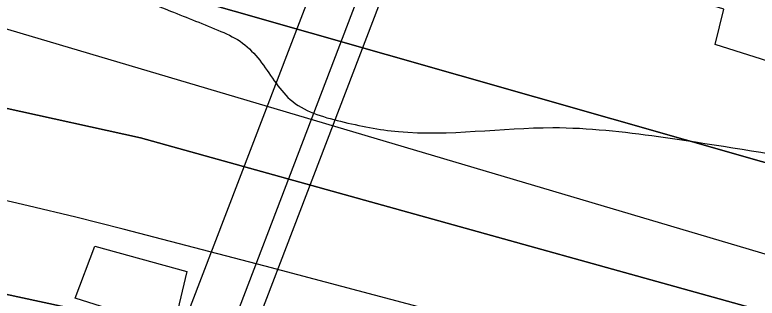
# Model space of a CAD drawing. Extents: x 3445503 to 3483459, y 540493 to 566012.
# Drawn here: x 3471771 to 3471949.7, y 551944.8 to 552013 of the extents above; entities that cross this region are included whole.
import ezdxf

# ---------------------------------------------------------------- set-up
doc = ezdxf.new("R2010")
doc.units = 0
for name, color, linetype in [('V-CHAN-DOCK', 7, 'Continuous'), ('V-GRID-MAJR', 7, 'Continuous'), ('V-RIVR-EDGE', 7, 'Continuous'), ('V-RRAP-RVMT', 7, 'Continuous'), ('V-TOPO-DPTH', 7, 'Continuous'), ('V-TOPO-MINR', 7, 'Continuous'), ('V-TOPO-WATR', 7, 'Continuous'), ('V-UTIL-LINE', 7, 'Continuous')]:
    doc.layers.add(name, color=color, linetype=linetype)

msp = doc.modelspace()

# ---------------------------------------------------------------- linework, layer by layer
at = {"layer": 'V-CHAN-DOCK'}
for points in [[(3471976.906, 552414.123), (3471973.191, 552359.427), (3471794.904, 551895.074), (3471790.792, 551890.1950000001), (3471788.035, 551888.791), (3471762.3880000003, 551894.121), (3471752.971, 551860.139), (3471825.77, 551842.729), (3471834.484, 551878.09), (3471811.6, 551884.133), (3471808.122, 551886.181), (3471806.002, 551891.701), (3471808.0300000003, 551897.9450000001), (3471900.892, 552140.879), (3471999.114, 552405.997), (3471976.906, 552414.123)], [(3471790.255, 551957.3150000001), (3471812.447, 551951.263), (3471809.099, 551937.3960000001), (3471785.512, 551944.8200000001), (3471790.255, 551957.3150000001)]]:
    msp.add_lwpolyline(points, dxfattribs=at)
at = {"layer": 'V-GRID-MAJR'}
msp.add_spline([(3449621.526, 551946.219), (3454896.117, 551971.152), (3460170.705, 551996.853), (3465445.288, 552023.321), (3470719.8680000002, 552050.556), (3475994.444, 552078.558), (3481269.015, 552107.327), (3481269.0160000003, 552107.327)], degree=3, dxfattribs=at)
at = {"layer": 'V-RIVR-EDGE'}
msp.add_spline([(3466309.3848466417, 552621.9579710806), (3466349.703870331, 552619.4248512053), (3466382.7286882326, 552619.3431903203), (3466411.927860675, 552618.5757255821), (3466431.7444705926, 552619.221988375), (3466456.4313341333, 552621.2467355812), (3466478.3423179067, 552625.364137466), (3466500.245565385, 552626.3528723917), (3466524.236310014, 552628.0317091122), (3466536.750118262, 552627.6531342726), (3466565.613695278, 552631.7533443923), (3466586.12556452, 552632.3978880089), (3466600.729448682, 552633.7523039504), (3466616.0268729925, 552634.4097413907), (3466639.3163411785, 552633.656889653), (3466653.5691573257, 552633.621646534), (3466663.6572942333, 552636.3777557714), (3466670.958376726, 552636.70733408), (3466676.5238896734, 552638.0840993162), (3466689.3818892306, 552636.3141462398), (3466713.3709146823, 552637.2977236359), (3466728.6700581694, 552638.6504204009), (3466733.538592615, 552639.3336454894), (3466741.1864451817, 552639.3147345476), (3466744.6653205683, 552640.3490276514), (3466765.8784662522, 552643.425259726), (3466811.078918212, 552646.7898098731), (3466822.205646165, 552647.8051920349), (3466836.469636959, 552652.2891345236), (3466848.283028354, 552649.8265008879), (3466872.264317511, 552647.6814113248), (3466895.5486281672, 552644.842781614), (3466925.7906895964, 552644.0727381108), (3466966.4607813, 552642.9292772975), (3466982.79421789, 552640.8030986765), (3467002.59535522, 552635.1920275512), (3467043.595884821, 552627.0951139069), (3467061.669188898, 552625.6598966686), (3467070.7101388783, 552626.68043636), (3467078.7116382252, 552629.0940734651), (3467090.2031876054, 552637.061189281), (3467099.252733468, 552641.558025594), (3467116.301199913, 552647.425610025), (3467156.6554667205, 552659.1453062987), (3467180.3045988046, 552663.258410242), (3467190.046825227, 552666.710638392), (3467215.09593143, 552674.6442302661), (3467224.4982644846, 552681.2259849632), (3467241.911552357, 552694.0453030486), (3467256.190156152, 552704.4389497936), (3467275.6875028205, 552716.5578510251), (3467305.630931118, 552735.6035578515), (3467327.5634045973, 552748.4117012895), (3467352.2898091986, 552766.4274129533), (3467374.5759294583, 552781.6681044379), (3467388.8450777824, 552788.2378248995), (3467399.6405082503, 552795.8590302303), (3467402.78378821, 552801.7609981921), (3467413.9139545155, 552804.1668990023), (3467419.4846249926, 552807.6294422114), (3467425.4132401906, 552815.2626817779), (3467432.374429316, 552818.7217866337), (3467446.2950883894, 552824.9447370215), (3467466.1340476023, 552834.6293710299), (3467483.877773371, 552840.495236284), (3467499.17605727, 552841.5003033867), (3467510.654712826, 552844.2529742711), (3467520.049309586, 552847.7060620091), (3467524.5753718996, 552850.4759246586), (3467538.4917330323, 552854.9607267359), (3467570.8333258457, 552859.7476002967), (3467609.0837633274, 552864.1722311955), (3467645.5969120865, 552868.9487896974), (3467670.2803372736, 552869.5830182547), (3467689.7518962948, 552871.2730296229), (3467696.009230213, 552871.257557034), (3467706.087052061, 552869.8421103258), (3467716.5150823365, 552869.4686930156), (3467730.4194092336, 552869.0866798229), (3467744.6799616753, 552872.1801036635), (3467757.201506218, 552874.9301957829), (3467768.325655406, 552874.9026889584), (3467789.870098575, 552871.3730978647), (3467862.1813662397, 552872.9324518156), (3467905.6281973, 552870.0439659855), (3467943.4854469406, 552856.0450843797), (3467982.0233429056, 552836.1347793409), (3468014.6377812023, 552810.677012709), (3468040.65671139, 552789.0595045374), (3468070.1493594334, 552766.3905114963), (3468095.144311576, 552752.4234346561), (3468129.525264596, 552738.433148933), (3468159.7466959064, 552729.3199935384), (3468202.1480592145, 552725.3911974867), (3468241.4284918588, 552724.5988046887), (3468263.6742114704, 552723.5009020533), (3468284.519956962, 552718.5825114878), (3468310.5466234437, 552700.0936702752), (3468339.350029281, 552679.8598040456), (3468348.374647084, 552674.2753801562), (3468371.3078897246, 552670.0470913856), (3468394.9518642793, 552672.074417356), (3468423.1107265, 552672.3524203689), (3468450.5691718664, 552670.5463645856), (3468476.2946264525, 552670.8303847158), (3468493.331918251, 552672.17878354), (3468516.288369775, 552677.3364956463), (3468541.3426335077, 552687.3558654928), (3468560.1404229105, 552697.7383375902), (3468569.530721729, 552699.453277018), (3468577.1777147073, 552699.086736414), (3468586.549102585, 552693.1538232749), (3468603.1932065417, 552676.0787095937), (3468627.1512868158, 552664.5476191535), (3468668.5080419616, 552659.9261425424), (3468712.655289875, 552659.1217155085), (3468729.6977392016, 552662.5558923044), (3468746.743626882, 552667.3805877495), (3468759.9561328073, 552668.390812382), (3468773.149727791, 552661.7531844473), (3468796.0468677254, 552642.9244498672), (3468815.139851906, 552632.1006529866), (3468834.5778869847, 552620.2331075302), (3468847.085678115, 552617.4211250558), (3468885.6579576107, 552611.4160065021), (3468924.924636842, 552605.0615391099), (3468947.8638966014, 552603.2666579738), (3468956.9074253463, 552605.3300866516), (3468965.9595499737, 552610.869811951), (3468970.840118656, 552616.4198523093), (3468974.664044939, 552616.4103968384), (3468976.7334907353, 552609.8002757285), (3468983.642244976, 552592.0539711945), (3468990.5742081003, 552583.6936675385), (3469002.715458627, 552573.2346920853), (3469014.5168157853, 552565.9052431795), (3469022.157791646, 552563.1052949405), (3469029.1086657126, 552562.3928438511), (3469038.490368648, 552560.6314866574), (3469047.8634757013, 552555.3938328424), (3469053.7680224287, 552553.2934418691), (3469073.9245257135, 552550.8101781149), (3469091.299991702, 552548.3337910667), (3469106.580224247, 552542.0386352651), (3469126.7289912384, 552536.4267045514), (3469142.713078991, 552533.6061261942), (3469153.1385305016, 552532.1898198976), (3469162.515075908, 552528.3426847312), (3469171.8761487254, 552518.2382156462), (3469185.7598455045, 552509.5130905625), (3469208.691368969, 552504.5895424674), (3469232.6709389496, 552501.7491935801), (3469258.052202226, 552503.4245919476), (3469277.1821487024, 552507.5488705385), (3469302.5720078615, 552512.7005655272), (3469341.873930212, 552520.598914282), (3469368.302380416, 552524.0098821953), (3469396.1067362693, 552521.5077074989), (3469447.8657340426, 552506.0839237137), (3469526.008483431, 552475.9943654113), (3469583.6754662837, 552459.8607093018), (3469651.0795180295, 552445.0935033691), (3469684.7815439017, 552437.7099004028), (3469730.656625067, 552432.7296194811), (3469767.1482841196, 552428.8154364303), (3469829.708729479, 552423.4462656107), (3469847.787191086, 552424.0968263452), (3469856.8255623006, 552424.0744770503), (3469867.597783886, 552422.3096815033), (3469876.2790699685, 552418.4642655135), (3469887.7370954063, 552412.8738245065), (3469925.5952046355, 552399.2225725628), (3469955.1256745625, 552391.8492846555), (3469977.3593599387, 552385.8845667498), (3470001.330334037, 552379.5679212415), (3470024.271312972, 552378.4682994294), (3470048.2654959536, 552381.5376547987), (3470074.0072827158, 552388.4266385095), (3470084.094560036, 552390.8351180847), (3470093.829909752, 552391.5063089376), (3470109.1161594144, 552387.6445607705), (3470138.280948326, 552372.9719095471), (3470163.617513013, 552356.5705654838), (3470192.4441277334, 552345.7227001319), (3470225.456051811, 552340.4265943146), (3470241.7920671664, 552339.3433046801), (3470271.6882181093, 552339.2693800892), (3470310.9617740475, 552335.6959499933), (3470330.081405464, 552335.6486726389), (3470358.588756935, 552336.2734457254), (3470382.571765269, 552334.8236154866), (3470398.206504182, 552331.3086373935), (3470414.528766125, 552324.6632731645), (3470435.0191456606, 552316.6170752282), (3470465.5847682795, 552306.1125415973), (3470481.553383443, 552297.0346293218), (3470485.3755905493, 552296.3299145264), (3470491.6320648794, 552295.9668122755), (3470495.7976037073, 552293.5230895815), (3470499.962282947, 552290.7317372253), (3470505.8651104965, 552287.9360869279), (3470526.710855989, 552283.017696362), (3470533.314959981, 552282.6537345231), (3470539.224664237, 552282.6391215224), (3470542.35161202, 552281.9361259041), (3470544.0837432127, 552279.4984203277), (3470547.2055334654, 552276.7096467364), (3470551.369353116, 552273.5706647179), (3470557.6223890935, 552271.8170438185), (3470564.5698248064, 552269.7140740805), (3470576.390092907, 552270.0324777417), (3470585.774374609, 552269.3140095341), (3470591.329572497, 552266.5192188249), (3470613.5581003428, 552258.468722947), (3470637.518759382, 552247.9805214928), (3470666.686127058, 552234.3507592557), (3470680.9234706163, 552228.0581822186), (3470696.5547711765, 552223.1526854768), (3470705.2403551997, 552221.0454177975), (3470710.454800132, 552221.0325239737), (3470716.373959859, 552224.8418372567), (3470726.806288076, 552226.2065682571), (3470744.8873284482, 552227.9000179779), (3470772.007599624, 552229.918748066), (3470784.1763569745, 552230.5839218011), (3470792.1709796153, 552230.2165216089), (3470802.939762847, 552227.0612074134), (3470818.5822380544, 552226.6748962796), (3470830.0617531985, 552229.7751968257), (3470835.9809129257, 552233.5845101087), (3470842.5867360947, 552233.9158075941), (3470861.0085294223, 552232.8273604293), (3470874.207281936, 552228.2755104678), (3470890.1810546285, 552221.2833761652), (3470909.2989668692, 552220.5408394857), (3470935.3711915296, 552220.4763703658), (3470949.6326035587, 552223.9174238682), (3470960.7627698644, 552226.3233246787), (3470973.2774377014, 552226.2923795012), (3470997.600339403, 552221.7130227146), (3471022.2691515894, 552216.4375470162), (3471070.562167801, 552205.1939150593), (3471088.982241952, 552203.410208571), (3471111.9249400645, 552203.0058460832), (3471121.6577110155, 552202.63414795), (3471127.9124661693, 552201.5757863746), (3471132.7706855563, 552198.0874555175), (3471136.5825776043, 552193.2111847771), (3471141.449392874, 552193.1991505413), (3471145.627825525, 552195.9698727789), (3471151.191619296, 552196.651378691), (3471156.7536938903, 552196.6376252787), (3471178.2955582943, 552192.0651451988), (3471192.538918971, 552188.2059757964), (3471223.459047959, 552180.4816198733), (3471265.8406407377, 552168.5573415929), (3471314.8263375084, 552156.2691014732), (3471351.300804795, 552145.4023251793), (3471386.043140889, 552136.9732544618), (3471401.337986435, 552136.5878029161), (3471419.4112905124, 552135.1525856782), (3471433.656370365, 552131.9886755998), (3471456.2385449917, 552126.3707277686), (3471476.7409587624, 552123.1913451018), (3471490.6366897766, 552119.3330352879), (3471513.9029490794, 552109.1941826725), (3471547.945727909, 552099.0286828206), (3471579.5628353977, 552091.9978670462), (3471609.4417945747, 552084.9713492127), (3471637.2366949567, 552078.6452482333), (3471668.4958577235, 552067.4437361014), (3471684.820698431, 552061.841260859), (3471699.7636163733, 552059.718520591), (3471716.436946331, 552054.4628154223), (3471743.1820810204, 552045.3582559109), (3471759.4974662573, 552035.931854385), (3471773.3906185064, 552031.0306555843), (3471788.6674126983, 552023.3449811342), (3471808.459094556, 552013.9099837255), (3471820.614098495, 552009.0130828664), (3471825.8216667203, 552006.2191517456), (3471833.447169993, 551997.1618695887), (3471837.259921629, 551992.6332285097), (3471849.414065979, 551987.3886979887), (3471863.313235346, 551984.9209068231), (3471900.5121879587, 551985.8718198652), (3471925.883995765, 551983.723291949), (3471961.6760975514, 551978.0726797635), (3472004.068005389, 551970.3199574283), (3472058.2621299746, 551955.5854158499), (3472104.461631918, 551941.2182744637), (3472151.699724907, 551925.1104060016), (3472165.5920175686, 551919.8615775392), (3472170.7952878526, 551915.3294981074), (3472181.9056836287, 551909.7399166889), (3472191.9809267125, 551907.2815809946), (3472199.9643747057, 551902.3949951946), (3472208.994150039, 551898.8963492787), (3472220.108843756, 551895.0449161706), (3472235.3925146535, 551890.1402790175), (3472240.606959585, 551890.1273851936), (3472245.472915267, 551889.7677212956), (3472259.3703654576, 551886.604670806), (3472269.448187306, 551885.1892240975), (3472280.212672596, 551880.2957615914), (3472294.809680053, 551878.8691402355), (3472314.2752219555, 551878.1257439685), (3472330.2687651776, 551879.1290918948), (3472344.178249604, 551880.8328566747), (3472354.254352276, 551878.7221506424), (3472360.163196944, 551878.3599079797), (3472367.812768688, 551879.0362563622), (3472378.246816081, 551881.096246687), (3472386.2422983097, 551881.076476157), (3472400.490816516, 551879.3030847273), (3472427.2557217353, 551878.1940074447), (3472454.38115044, 551882.2985155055), (3472479.7598349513, 551882.9310248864), (3472504.4381026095, 551881.4794754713), (3472524.948252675, 551881.4287597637), (3472536.418312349, 551880.7051340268), (3472544.4069178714, 551877.9043261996), (3472549.2677160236, 551875.4588843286), (3472555.1774202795, 551875.4442713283), (3472570.123776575, 551874.7120497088), (3472580.207615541, 551875.7300106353), (3472593.4184022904, 551876.0449759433), (3472610.103766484, 551875.6560860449), (3472633.7443026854, 551876.2928933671), (3472647.2949828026, 551873.4783321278), (3472654.2398397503, 551870.3324734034), (3472660.149544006, 551870.3178604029), (3472666.4103162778, 551871.6929064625), (3472682.051931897, 551870.9589656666), (3472693.8790767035, 551874.0584066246), (3472707.1027572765, 551879.5878168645), (3472717.8801363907, 551879.9087992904), (3472730.733838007, 551876.4006979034), (3472741.8571276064, 551876.0255614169), (3472753.678255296, 551876.6915947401), (3472772.8142188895, 551883.249280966), (3472794.0325221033, 551888.4112910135), (3472814.549548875, 551891.1416126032), (3472833.325848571, 551892.8333431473), (3472843.4114067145, 551894.5465633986), (3472860.4572943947, 551899.3712588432), (3472888.2831399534, 551905.5598257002), (3472914.0189095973, 551910.0154017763), (3472934.187447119, 551912.3989532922), (3472958.177332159, 551913.7301603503), (3472986.3353347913, 551913.660533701), (3473020.7489521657, 551912.8801751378), (3473048.558465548, 551912.4637784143), (3473074.9877753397, 551916.2223759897), (3473094.816419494, 551921.7354540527), (3473113.957540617, 551930.3789182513), (3473134.14498908, 551940.4103223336), (3473153.2938464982, 551952.1824534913), (3473173.494188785, 551967.4283025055), (3473183.9394108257, 551974.0074784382), (3473198.201682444, 551977.7961616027), (3473219.4002151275, 551974.9626894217), (3473232.247899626, 551969.0211803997), (3473250.2988544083, 551958.5475919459), (3473256.5475924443, 551955.055822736), (3473269.4025833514, 551952.0691659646)], degree=3, dxfattribs=at)
at = {"layer": 'V-RRAP-RVMT'}
msp.add_lwpolyline([(3472327.0070000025, 551891.7850000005), (3472208.1220000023, 551911.2090000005), (3472084.3790000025, 551950.1250000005), (3472086.5030000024, 551959.3830000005), (3471939.5370000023, 552005.8660000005), (3471941.6640000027, 552014.3570000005), (3471811.0390000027, 552055.0380000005), (3471811.3790000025, 552056.5840000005), (3471663.3430000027, 552103.6430000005), (3471665.3470000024, 552110.0270000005), (3471529.5510000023, 552153.6340000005), (3471532.1750000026, 552162.4410000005), (3471390.1310000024, 552200.5940000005), (3471387.1230000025, 552193.1510000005), (3471230.6790000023, 552221.8380000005), (3471229.8860000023, 552219.7940000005), (3471107.9750000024, 552232.4610000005), (3471107.8430000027, 552234.1960000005), (3470927.1550000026, 552232.8020000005), (3470927.1250000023, 552230.3350000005), (3470810.6420000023, 552231.1480000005)], dxfattribs=at)
at = {"layer": 'V-TOPO-DPTH'}
for points in [[(3472315.7629208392, 551883.3416411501), (3472304.221296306, 551883.3011389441), (3472292.641546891, 551883.9991239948), (3472281.0922174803, 551885.5637292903), (3472269.621892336, 551887.5268765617), (3472258.270073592, 551890.087836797), (3471733.391705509, 552039.6722855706), (3471725.8612446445, 552041.1601930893), (3471718.319754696, 552042.5878716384), (3471710.7617211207, 552043.9252067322), (3471703.1926584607, 552045.2023128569), (3471700.530557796, 552045.6351157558), (3471694.2955699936, 552046.7086657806), (3471688.075635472, 552047.8595294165), (3471681.8782808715, 552049.1263634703), (3471675.695979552, 552050.4705111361), (3471669.5355162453, 552051.9146289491), (3471663.3890987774, 552053.4146400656), (3471657.263750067, 552054.9984911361), (3471651.1524471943, 552056.6382355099), (3471546.639599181, 552085.4473201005)], [(3471546.639599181, 552085.4473201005), (3471651.1524471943, 552056.6382355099), (3471657.263750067, 552054.9984911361), (3471663.3890987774, 552053.4146400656), (3471669.5355162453, 552051.9146289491), (3471675.695979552, 552050.4705111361), (3471681.8782808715, 552049.1263634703), (3471688.075635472, 552047.8595294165), (3471694.2955699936, 552046.7086657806), (3471700.530557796, 552045.6351157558), (3471703.1926584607, 552045.2023128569), (3471710.7617211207, 552043.9252067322), (3471718.319754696, 552042.5878716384), (3471725.8612446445, 552041.1601930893), (3471733.391705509, 552039.6722855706), (3472258.270073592, 551890.087836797), (3472269.621892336, 551887.5268765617), (3472281.0922174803, 551885.5637292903), (3472292.641546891, 551883.9991239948), (3472304.221296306, 551883.3011389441), (3472315.7629208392, 551883.3416411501)], [(3471548.07758714, 552031.9792241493), (3471589.7298078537, 552024.3485253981), (3471631.413901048, 552016.8888288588), (3471669.8437021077, 552010.1336371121), (3471694.5747849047, 552005.6238431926), (3471719.264460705, 552000.9046580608), (3471743.8920260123, 551995.8713861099), (3471768.478184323, 551990.6287229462), (3471801.272206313, 551983.4171826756), (3472273.4739341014, 551852.055102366), (3472277.867822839, 551852.3865058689), (3472282.2426499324, 551852.9127894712), (3472286.604769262, 551853.5689931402), (3472911.3827974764, 551860.8560303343)], [(3471548.07758714, 552031.9792241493), (3471589.7298078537, 552024.3485253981), (3471631.413901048, 552016.8888288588), (3471669.8437021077, 552010.1336371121), (3471694.5747849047, 552005.6238431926), (3471719.264460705, 552000.9046580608), (3471743.8920260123, 551995.8713861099), (3471768.478184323, 551990.6287229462), (3471801.272206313, 551983.4171826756), (3472273.4739341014, 551852.055102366), (3472277.867822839, 551852.3865058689), (3472282.2426499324, 551852.9127894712), (3472286.604769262, 551853.5689931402), (3472911.3827974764, 551860.8560303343)], [(3472843.256394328, 551832.8339439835), (3472293.2183935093, 551839.3527526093), (3472281.4108374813, 551838.4036215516), (3472269.5740727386, 551837.9451135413), (3471747.852849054, 551950.2939104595), (3471745.3864315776, 551950.8644051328), (3471742.919797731, 551951.4339615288), (3471740.452839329, 551952.0021105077), (3471737.9856645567, 551952.5693212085), (3471735.5187621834, 551953.137699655), (3471733.052439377, 551953.7085733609), (3471730.586985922, 551954.2831899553), (3471728.122112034, 551954.8603018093), (3471725.827184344, 551955.399460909), (3471723.146898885, 551956.0103885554), (3471720.461570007, 551956.5974906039), (3471717.7686760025, 551957.1488542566), (3471715.07073858, 551957.6763923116), (3471564.502344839, 551986.0801045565)], [(3471564.502344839, 551986.0801045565), (3471715.07073858, 551957.6763923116), (3471717.7686760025, 551957.1488542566), (3471720.461570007, 551956.5974906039), (3471723.146898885, 551956.0103885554), (3471725.827184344, 551955.399460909), (3471728.122112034, 551954.8603018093), (3471730.586985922, 551954.2831899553), (3471733.052439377, 551953.7085733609), (3471735.5187621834, 551953.137699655), (3471737.9856645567, 551952.5693212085), (3471740.452839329, 551952.0021105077), (3471742.919797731, 551951.4339615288), (3471745.3864315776, 551950.8644051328), (3471747.852849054, 551950.2939104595), (3472269.5740727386, 551837.9451135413), (3472281.4108374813, 551838.4036215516), (3472293.2183935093, 551839.3527526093), (3472843.256394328, 551832.8339439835)]]:
    msp.add_lwpolyline(points, dxfattribs=at)
at = {"layer": 'V-TOPO-MINR'}
for points in [[(3472937.9372457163, 551876.411710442), (3472279.875556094, 551858.0261381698), (3471743.828158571, 552017.0792642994), (3471718.7478769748, 552022.0195576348), (3471693.608456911, 552026.6495232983), (3471668.4296112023, 552031.072603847), (3471662.951690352, 552032.0000322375), (3471640.5088101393, 552035.9435658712), (3471618.101363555, 552040.0728808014), (3471595.7470674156, 552044.4808676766), (3471573.4282049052, 552049.0746358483)], [(3472911.3827974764, 551860.8560303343), (3472286.604769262, 551853.5689931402), (3472282.2426499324, 551852.9127894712), (3472277.867822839, 551852.3865058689), (3472273.4739341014, 551852.055102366), (3471801.272206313, 551983.4171826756), (3471768.478184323, 551990.6287229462), (3471743.8920260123, 551995.8713861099), (3471719.264460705, 552000.9046580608), (3471694.5747849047, 552005.6238431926), (3471669.8437021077, 552010.1336371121), (3471631.413901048, 552016.8888288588), (3471589.7298078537, 552024.3485253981), (3471548.07758714, 552031.9792241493)], [(3472891.6131961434, 551845.1595214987), (3472294.8530024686, 551847.8861705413), (3472287.162577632, 551846.8869048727), (3472279.454712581, 551846.105563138), (3472271.72068721, 551845.6511073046), (3471928.655111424, 551926.7342521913), (3471831.2611835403, 551952.5170076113), (3471819.884861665, 551955.5116348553), (3471808.507124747, 551958.500894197), (3471797.1145442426, 551961.4298450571), (3471785.7035914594, 551964.2837693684), (3471774.2650802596, 551967.0251538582), (3471762.808196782, 551969.6915118), (3471747.506713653, 551973.1732647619), (3471733.690252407, 551976.2220762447), (3471719.8490180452, 551979.1498624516), (3471705.9706240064, 551981.8961107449), (3471692.067456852, 551984.5213337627), (3471598.946603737, 552001.4737350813), (3471538.4633116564, 552012.4782384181)], [(3472843.256394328, 551832.8339439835), (3472293.2183935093, 551839.3527526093), (3472281.4108374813, 551838.4036215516), (3472269.5740727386, 551837.9451135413), (3471747.852849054, 551950.2939104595), (3471745.3864315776, 551950.8644051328), (3471742.919797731, 551951.4339615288), (3471740.452839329, 551952.0021105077), (3471737.9856645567, 551952.5693212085), (3471735.5187621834, 551953.137699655), (3471733.052439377, 551953.7085733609), (3471730.586985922, 551954.2831899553), (3471728.122112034, 551954.8603018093), (3471725.827184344, 551955.399460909), (3471723.146898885, 551956.0103885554), (3471720.461570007, 551956.5974906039), (3471717.7686760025, 551957.1488542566), (3471715.07073858, 551957.6763923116), (3471564.502344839, 551986.0801045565)]]:
    msp.add_lwpolyline(points, dxfattribs=at)
at = {"layer": 'V-TOPO-WATR'}
msp.add_lwpolyline([(3472315.7629208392, 551883.3416411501), (3472304.221296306, 551883.3011389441), (3472292.641546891, 551883.9991239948), (3472281.0922174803, 551885.5637292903), (3472269.621892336, 551887.5268765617), (3472258.270073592, 551890.087836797), (3471733.391705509, 552039.6722855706), (3471725.8612446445, 552041.1601930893), (3471718.319754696, 552042.5878716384), (3471710.7617211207, 552043.9252067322), (3471703.1926584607, 552045.2023128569), (3471700.530557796, 552045.6351157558), (3471694.2955699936, 552046.7086657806), (3471688.075635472, 552047.8595294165), (3471681.8782808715, 552049.1263634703), (3471675.695979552, 552050.4705111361), (3471669.5355162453, 552051.9146289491), (3471663.3890987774, 552053.4146400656), (3471657.263750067, 552054.9984911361), (3471651.1524471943, 552056.6382355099), (3471546.639599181, 552085.4473201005)], dxfattribs=at)
at = {"layer": 'V-UTIL-LINE'}
msp.add_lwpolyline([(3471807.614, 551882.0380000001), (3471860.485, 552020.033), (3471947.7630000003, 552251.491), (3471986.116, 552351.727), (3472003.704, 552407.498), (3472007.72, 552420.406), (3472041.582, 552502.578)], dxfattribs=at)

doc.saveas('drawing.dxf')
